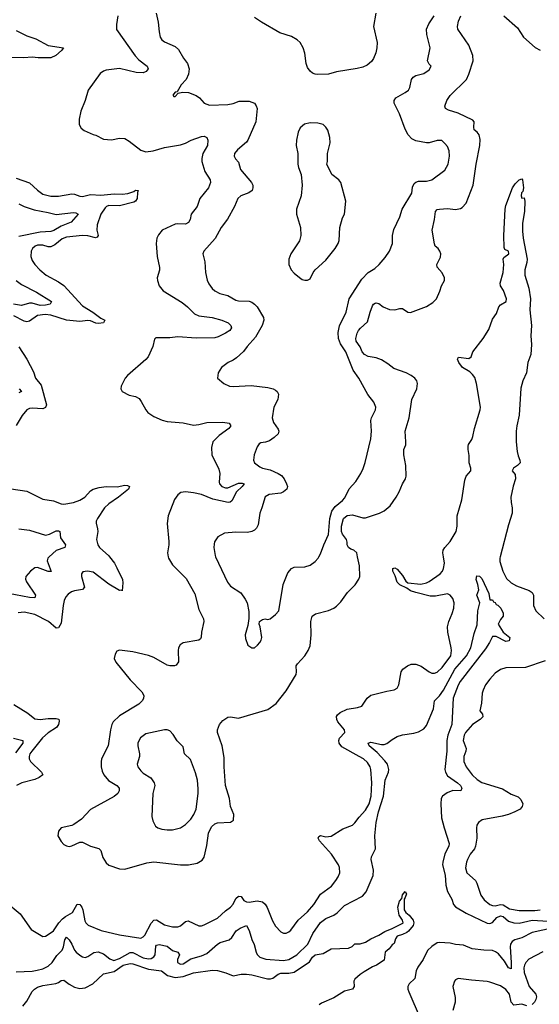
# Model space of a CAD drawing. Header units: inches. Extents: x 1173000 to 1307049, y 522583 to 678455.
# Tile 402 of 617: x 1262796 to 1266723, y 596615 to 604062. Entities that reach past the tile are written whole.
import ezdxf

# ---------------------------------------------------------------- set-up
doc = ezdxf.new("R2010")
doc.units = ezdxf.units.IN
doc.header["$MEASUREMENT"] = 0
doc.layers.add('B2569', color=7, linetype='Continuous')
doc.layers.add('B2660', color=7, linetype='Continuous')

msp = doc.modelspace()

# ---------------------------------------------------------------- linework, layer by layer
at = {"layer": 'B2569', "color": 5}
for points, elevation in [([(1262690, 597388.7), (1262798.3, 597298.3), (1262881.1, 597181.1), (1262970, 597126.7), (1262990, 597130.3), (1263010, 597141.5), (1263050, 597171.5), (1263090.5, 597230), (1263119, 597261), (1263140.8, 597279.2), (1263195.4, 597310), (1263230, 597372.6), (1263250, 597370.1), (1263265.3, 597350), (1263273.3, 597330), (1263286.7, 597246.7), (1263294.9, 597230), (1263312.9, 597212.9), (1263412.3, 597172.3), (1263550, 597138.8), (1263710, 597115.3), (1263730, 597123.7), (1263741.7, 597138.3), (1263790, 597227.7), (1263810, 597250.2), (1263830, 597253.8), (1263890, 597215.8), (1263950, 597199.4), (1263990, 597199.7), (1264010, 597206.9), (1264050, 597240.9), (1264070, 597246.5), (1264150, 597208), (1264170, 597208), (1264190, 597215.2), (1264290, 597267.3), (1264350, 597321.1), (1264389.9, 597350.1), (1264408.1, 597371.9), (1264430, 597415.2), (1264450, 597431.7), (1264470, 597430.3), (1264490, 597398.9), (1264510, 597389.3), (1264530, 597386.8), (1264590, 597396.5), (1264630, 597389), (1264650, 597371.7), (1264666.3, 597346.3), (1264706.8, 597246.8), (1264730, 597206), (1264770, 597161.6), (1264790, 597152.4), (1264810, 597152.4), (1264830, 597162.4), (1264844, 597176), (1264901.7, 597250), (1264970, 597313.4), (1265019, 597370), (1265070, 597446.7), (1265152, 597508), (1265185.8, 597550), (1265202.3, 597577.7), (1265214.2, 597610), (1265213.5, 597650), (1265206, 597670), (1265152.3, 597750), (1265061.5, 597850), (1265052.4, 597870), (1265056.1, 597883.9), (1265070, 597892.6), (1265110, 597881.8), (1265150, 597886.7), (1265238, 597942), (1265310, 597968.9), (1265330, 597986.4), (1265360.4, 598030), (1265410, 598083.2), (1265436.7, 598130), (1265452.7, 598190), (1265458, 598290), (1265449.9, 598389.9), (1265443.5, 598410), (1265423.6, 598443.6), (1265394, 598470), (1265362.2, 598490), (1265230, 598562.5), (1265210, 598589), (1265207.4, 598610), (1265213.2, 598626.8), (1265253.3, 598670), (1265250.7, 598690), (1265200.6, 598750), (1265191.5, 598770), (1265189.8, 598790.2), (1265196.9, 598803.1), (1265218.7, 598821.3), (1265270, 598847.1), (1265350, 598858.5), (1265382, 598870), (1265423, 598930), (1265450, 598951.6), (1265570, 598983.1), (1265626.7, 598993.3), (1265650, 599005.5), (1265662, 599030), (1265678, 599130), (1265691.6, 599150), (1265725.8, 599174.2), (1265753.7, 599186.3), (1265790, 599187.1), (1265830, 599171.2), (1265890, 599128.9), (1265910, 599119.6), (1265930, 599119.6), (1265950, 599126.7), (1265990, 599161.3), (1266054.3, 599250), (1266059.8, 599290), (1266058, 599310), (1266032.9, 599430), (1266029.8, 599470), (1266039.3, 599510), (1266065.3, 599570), (1266076.8, 599610), (1266080.9, 599650), (1266070, 599684.5), (1266050, 599709.6), (1266030, 599720.5), (1265937.8, 599702.2), (1265898.8, 599701.2), (1265789, 599729), (1265750, 599743.2), (1265722.4, 599762.4), (1265670, 599786.7), (1265650, 599806.4), (1265634.9, 599854.9), (1265616.5, 599890), (1265615.4, 599904.6), (1265616.3, 599910), (1265630, 599916.3), (1265650, 599906.8), (1265690, 599857.3), (1265715.5, 599815.5), (1265730, 599803.2), (1265827.4, 599792.6), (1265870, 599802.5), (1265890, 599812.3), (1265974.2, 599870), (1265990.9, 599890), (1265999.8, 599910), (1266006.2, 599950), (1265998.3, 600000)], 880), ([(1263018.8, 600000), (1263008.1, 599990), (1263003.4, 599970), (1263032.7, 599887.3), (1263010, 599889.2), (1262930, 599918.2), (1262910, 599916.4), (1262877.7, 599890), (1262841.5, 599850), (1262839, 599830), (1262847.1, 599810), (1262914.3, 599710), (1262910.1, 599689.9), (1262869.5, 599690.5), (1262710, 599721.9)], 860), ([(1263474.7, 600000), (1263511.8, 599950), (1263530, 599915.8), (1263572.8, 599827.2), (1263576.3, 599803.7), (1263570, 599742), (1263566.6, 599746.6), (1263550, 599744.5), (1263470, 599791.3), (1263350, 599883.9), (1263308.3, 599891.7), (1263273.7, 599886.3), (1263263.1, 599870), (1263262.8, 599850), (1263286.3, 599770), (1263269.2, 599750.8), (1263210, 599742.4), (1263186.2, 599733.8), (1263162.2, 599717.8), (1263144.1, 599695.9), (1263132, 599668), (1263123.2, 599630), (1263110, 599497.2), (1263090, 599461.6), (1263070, 599458.7), (1263014.3, 599510), (1262910, 599563.7), (1262830, 599579.5), (1262783.7, 599576.3)], 880), ([(1263918.3, 600000), (1263920.3, 599990), (1263950, 599938.4), (1264055.1, 599835.1), (1264118.6, 599718.6), (1264150, 599602), (1264184.4, 599530), (1264186.5, 599510), (1264170.3, 599430), (1264167.9, 599392.1), (1264161.2, 599378.8), (1264150, 599368.5), (1264031.6, 599348.5), (1264007.3, 599332.7), (1263997, 599310), (1263994, 599290), (1263995.9, 599204.1), (1263979.5, 599180.5), (1263966.4, 599173.6), (1263930, 599173.7), (1263910, 599179.2), (1263810, 599236.5), (1263770, 599254), (1263650, 599281.1), (1263550, 599292.6), (1263530, 599284.5), (1263516.2, 599263.8), (1263510.4, 599230), (1263522.8, 599202.7), (1263630, 599068), (1263718.4, 598978.4), (1263733.7, 598950), (1263732.4, 598927.6), (1263722, 598910), (1263696.4, 598883.6), (1263550, 598795.3), (1263502.8, 598750), (1263492, 598730), (1263480.7, 598690), (1263463.1, 598570), (1263414.2, 598470), (1263410.2, 598449.8), (1263411.9, 598410), (1263418.9, 598379), (1263432.1, 598350), (1263467.1, 598307), (1263529.2, 598269.2), (1263546.4, 598250), (1263548.5, 598230), (1263537, 598210), (1263510, 598186), (1263330, 598087.6), (1263263.9, 598016.1), (1263204.2, 597975.8), (1263190, 597967.8), (1263110, 597949.4), (1263090, 597924), (1263084.2, 597890), (1263110, 597845.5), (1263130, 597823.8), (1263150, 597812.7), (1263170, 597808.2), (1263190, 597812.7), (1263250, 597841.3), (1263270, 597840.3), (1263331.3, 597811.3), (1263394, 597794), (1263410, 597778.8), (1263425.1, 597725.1), (1263450, 597683.8), (1263470, 597668.2), (1263550, 597640.4), (1263590, 597637), (1263756.5, 597683.5), (1263810, 597692.4), (1264010.3, 597670.3), (1264070.8, 597669.2), (1264138.2, 597681.8), (1264175.6, 597704.4), (1264190, 597726.8), (1264210, 597814.8), (1264223.9, 597910), (1264244.2, 597955.8), (1264270, 597978.9), (1264290, 597986), (1264388.1, 597991.9), (1264412.1, 598007.9), (1264414.7, 598050), (1264389.7, 598110), (1264382.2, 598170), (1264352.4, 598270), (1264341.5, 598410), (1264341.3, 598481.3), (1264326.3, 598570), (1264291.8, 598670), (1264289.7, 598690), (1264305.4, 598730), (1264330, 598762.4), (1264370, 598786), (1264390, 598788), (1264450, 598778.4), (1264670, 598844.9), (1264734.7, 598890), (1264810, 598984.4), (1264884.4, 599110), (1264888.4, 599130), (1264886.3, 599173.7), (1264895.4, 599190), (1264950, 599250.6), (1264975.1, 599290), (1264990, 599326), (1264999.1, 599410), (1264995.4, 599510), (1265006.3, 599550), (1265030.9, 599569.1), (1265130, 599593.6), (1265169, 599611), (1265190, 599625.7), (1265222.2, 599657.8), (1265274.3, 599730), (1265331.5, 599788.5), (1265359.8, 599830), (1265367.6, 599850), (1265363.1, 599930), (1265349.6, 600000)], 920), ([(1264276.8, 600000), (1264367, 599807), (1264390, 599777.1), (1264466.3, 599726.3), (1264499.6, 599679.6), (1264514.4, 599650), (1264526.6, 599586.6), (1264528.5, 599531.5), (1264519.9, 599480.1), (1264500.7, 599410), (1264502, 599382), (1264521, 599330), (1264550, 599311), (1264570, 599311), (1264594, 599330), (1264610, 599351.3), (1264621.2, 599370), (1264625.2, 599390), (1264613.2, 599470), (1264605.2, 599490), (1264609.4, 599510.6), (1264630, 599526), (1264650, 599530.8), (1264670, 599524.7), (1264690, 599531), (1264730, 599562), (1264753.6, 599590), (1264787.4, 599790), (1264822, 599878), (1264850, 599910.7), (1264870, 599920.7), (1264950, 599923), (1264990, 599935.5), (1265030, 599964.9), (1265052, 599990), (1265057.8, 600000)], 940), ([(1266427.9, 600000), (1266425.3, 599990), (1266425, 599965), (1266446.7, 599890), (1266475.9, 599835.9), (1266510, 599801.5), (1266550, 599779), (1266645.5, 599745.5), (1266670.3, 599730), (1266680.3, 599710), (1266679.5, 599630), (1266696.9, 599590), (1266760.7, 599530)], 880), ([(1262770, 596861.1), (1262890, 596866), (1262928.4, 596871.6), (1262970, 596882.7), (1263010, 596903.5), (1263040.8, 596930), (1263076.9, 596983.1), (1263115.5, 597024.5), (1263125.9, 597050), (1263136.6, 597103.4), (1263150, 597122), (1263170, 597103.1), (1263190.1, 597070.1), (1263210, 597023.7), (1263221.7, 597010), (1263250, 596985.7), (1263270, 596973.7), (1263290, 596968.5), (1263310, 596975.3), (1263354.7, 597005.3), (1263389, 597011), (1263430, 596997.5), (1263477.8, 596957.8), (1263506.8, 596946.8), (1263550, 596961.3), (1263630, 597006.1), (1263650, 597006.2), (1263730, 596966.5), (1263770, 596959.3), (1263790, 596961.5), (1263810, 596973), (1263819.1, 596990), (1263825.8, 597054.2), (1263830, 597061.2), (1263850, 597066.1), (1263910, 597053.2), (1263950, 597021.6), (1263990, 597008.7), (1264004, 596990), (1263987.5, 596952.5), (1263988.3, 596930), (1264010, 596917.5), (1264030, 596921.1), (1264090, 596958.8), (1264170, 596982), (1264210, 596999.7), (1264290, 597070.2), (1264310, 597082.2), (1264378.9, 597101.1), (1264399.6, 597120.4), (1264431.6, 597170), (1264460.9, 597190), (1264510, 597210.6), (1264530, 597173.4), (1264550, 597104), (1264567.8, 597067.8), (1264582.6, 597010), (1264591.6, 596991.6), (1264611.8, 596971.8), (1264655.8, 596955.8), (1264790, 596946.9), (1264830, 596954.1), (1264890, 596988.1), (1264974.7, 597070), (1265011.6, 597150), (1265070, 597233.5), (1265110, 597263), (1265170.5, 597289.5), (1265194.5, 597305.5), (1265250, 597360.9), (1265386.6, 597433.4), (1265415.3, 597464.7), (1265468.3, 597590), (1265469.7, 597630), (1265452.6, 597710), (1265454.3, 597730), (1265485.6, 597790), (1265481, 597890), (1265490.4, 597990), (1265507, 598070), (1265545.1, 598190), (1265556.9, 598310), (1265584, 598370), (1265586.6, 598390), (1265575, 598430), (1265556.6, 598456.6), (1265498.6, 598518.6), (1265436.2, 598570), (1265429.5, 598590), (1265450, 598597), (1265530, 598579.5), (1265550, 598579.3), (1265570, 598588), (1265610, 598618.4), (1265650, 598640.9), (1265690, 598652.4), (1265775.4, 598664.6), (1265810, 598675.2), (1265850, 598698.9), (1265870, 598723.1), (1265922.2, 598850), (1265931.5, 598910), (1265970, 598946.5), (1265998, 598990), (1266084.1, 599150), (1266174, 599250), (1266204.6, 599310), (1266230, 599418), (1266254.5, 599485.5), (1266259.7, 599590), (1266272.6, 599650), (1266251.8, 599710), (1266266, 599750), (1266259.6, 599790), (1266246.7, 599826.7), (1266250, 599854.8), (1266270, 599854), (1266290, 599835.5), (1266340.7, 599720.7), (1266350, 599674), (1266370, 599674), (1266378, 599658), (1266390, 599654), (1266398, 599638), (1266410, 599634), (1266431.3, 599610), (1266450, 599574), (1266451.3, 599550), (1266430, 599526), (1266412, 599490), (1266450.6, 599430), (1266500.5, 599390), (1266495.3, 599364.8), (1266470, 599359.7), (1266396.6, 599396.6), (1266370, 599397.4), (1266347.6, 599350), (1266316.3, 599303.7), (1266125, 599055), (1266110, 599028.2), (1266073.1, 598930), (1266060.8, 598730), (1266031.9, 598650), (1266023.9, 598610), (1266023.6, 598530), (1266010.1, 598390), (1266014.4, 598370), (1266030, 598343.8), (1266105.4, 598290), (1266126.7, 598270), (1266138.6, 598250), (1266131, 598229), (1266070, 598230.9), (1266026, 598214), (1265992.3, 598190), (1265981.3, 598170), (1265978.2, 598130), (1265984.6, 598024.6), (1266003, 597950), (1266042.7, 597830), (1266040.2, 597810), (1266010, 597751.5), (1265992.8, 597690), (1265992.1, 597670), (1266010.5, 597590.5), (1266016, 597516), (1266030, 597466.7), (1266061.3, 597410), (1266075.8, 597370), (1266090, 597352.9), (1266170, 597304.1), (1266328.6, 597228.6), (1266350, 597225.3), (1266370, 597233.1), (1266401.8, 597270), (1266430, 597284), (1266450, 597277.9), (1266490, 597243.6), (1266530, 597230.1), (1266570, 597228.9), (1266670.4, 597250.4), (1266790, 597243.2)], 860), ([(1266766.6, 599213.4), (1266618.3, 599161.7), (1266470, 599159.2), (1266430, 599146.9), (1266390, 599118), (1266350, 599074.7), (1266316.9, 599030), (1266297.8, 598990), (1266291.4, 598968.6), (1266286.5, 598893.5), (1266274.9, 598834.9), (1266293, 598810), (1266296.4, 598790), (1266277.1, 598770), (1266217.3, 598730), (1266164.9, 598670), (1266154.3, 598650), (1266148.9, 598610), (1266170.3, 598550), (1266168.5, 598530), (1266151.6, 598488.5), (1266151.6, 598450), (1266170.2, 598410), (1266215.6, 598350), (1266253.9, 598313.9), (1266290, 598292.9), (1266445.2, 598245.2), (1266510, 598205.1), (1266564, 598184), (1266584.2, 598164.2), (1266597.6, 598130), (1266593.7, 598110), (1266577.6, 598090), (1266538, 598070), (1266490.8, 598049.2), (1266443.6, 598036.4), (1266291.4, 598008.6), (1266263.8, 597990), (1266252, 597970), (1266247.8, 597950), (1266251, 597870), (1266240.2, 597810), (1266232.2, 597790), (1266201.2, 597750), (1266180.2, 597710), (1266172.1, 597690), (1266166.2, 597646.2), (1266174.3, 597610), (1266240.3, 597550), (1266251.3, 597530), (1266280.7, 597440.7), (1266305.9, 597405.9), (1266350, 597370.3), (1266370, 597361.3), (1266390, 597360.2), (1266430, 597369.3), (1266450, 597367.1), (1266497.8, 597337.8), (1266570, 597323.9), (1266690, 597323), (1266730, 597329.2)], 880), ([(1262750, 598883.2), (1262857.8, 598817.8), (1262910, 598774.9), (1262949.4, 598769.4), (1263010, 598776.1), (1263070, 598775.7), (1263090.7, 598770.7), (1263095.1, 598755.1), (1263087.9, 598730), (1263072.9, 598707.1), (1263010, 598666.9), (1262967.7, 598630), (1262887.3, 598530), (1262873, 598510), (1262866.4, 598490), (1262867.2, 598470), (1262877.2, 598450), (1262961.3, 598370), (1262970.4, 598350), (1262943.7, 598330), (1262910, 598315.2), (1262810.9, 598289.1), (1262771.6, 598268.4)], 880), ([(1262747.6, 598627.6), (1262820.3, 598610), (1262818.5, 598590), (1262763.2, 598516.8)], 860), ([(1262820.4, 596599.6), (1262850, 596638), (1262889.5, 596710.5), (1262908.1, 596730), (1262930, 596743.7), (1262970, 596755.8), (1263067.6, 596772.4), (1263090, 596780.7), (1263110, 596795), (1263130, 596796), (1263170, 596765.9), (1263210, 596744.2), (1263250, 596733.5), (1263290, 596738.4), (1263347.3, 596770), (1263430, 596844.1), (1263510, 596861.9), (1263576.5, 596910), (1263630, 596923.6), (1263650, 596920.6), (1263770, 596880.5), (1263868.2, 596868.2), (1263912.1, 596832.1), (1263970, 596816.9), (1264030, 596825.3), (1264110, 596852.7), (1264252.4, 596872.4), (1264290, 596869.2), (1264352.8, 596852.8), (1264410, 596830.4), (1264470, 596841.3), (1264510, 596841.8), (1264550, 596838), (1264667.6, 596807.6), (1264692.4, 596807.6), (1264710, 596813), (1264750, 596841.8), (1264770, 596850.7), (1264830, 596849.2), (1264870, 596858.9), (1264985, 596935), (1265008.9, 596970), (1265030, 596988.5), (1265090, 596999.3), (1265150, 597034.4), (1265282, 597038), (1265308.9, 597051.1), (1265330, 597072), (1265370, 597072), (1265410, 597084.7), (1265450, 597111), (1265510, 597137.3), (1265554.5, 597165.5), (1265610, 597187), (1265692.2, 597227.8), (1265694.7, 597230), (1265689.5, 597250), (1265663, 597290), (1265653.3, 597350), (1265666.5, 597393.5), (1265683.9, 597416.1), (1265690, 597442.8), (1265710, 597466.8), (1265718.4, 597450), (1265710, 597421.2), (1265700.7, 597410), (1265702.4, 597330), (1265713.4, 597310), (1265738.7, 597290), (1265771, 597251), (1265773.8, 597230), (1265768.8, 597210), (1265733.3, 597166.7), (1265721.6, 597158.4), (1265690, 597142.4), (1265648.4, 597130), (1265636.3, 597110), (1265624.9, 597075.1), (1265610, 597064), (1265587.1, 597032.9), (1265558, 597010), (1265550, 596948), (1265492, 596910), (1265462, 596898), (1265399.1, 596860.9), (1265370, 596841.2), (1265330, 596804), (1265320.7, 596790), (1265323.8, 596750), (1265311.3, 596730), (1265250, 596715.1), (1265170, 596663), (1265076.4, 596623.6), (1265058.8, 596610)], 840), ([(1266830, 597193.3), (1266670, 597157.8), (1266590, 597117), (1266537.8, 597102.2), (1266518.7, 597090), (1266506.3, 597070), (1266502, 597050), (1266511, 596930), (1266510, 596884), (1266490, 596891.2), (1266461.3, 596941.3), (1266416, 596996), (1266392.6, 597012.6), (1266370, 597021.4), (1266303.1, 597023.1), (1266214.5, 597034.5), (1266150, 597061.1), (1266090, 597068), (1266050, 597077.7), (1265970, 597081.7), (1265950, 597078.7), (1265910, 597052), (1265879.2, 597020.8), (1265845.5, 596954.5), (1265803.8, 596896.2), (1265792.7, 596867.3), (1265782, 596810), (1265740.4, 596770), (1265730.4, 596750), (1265730.3, 596730), (1265737.4, 596710), (1265821.6, 596510)], 860), ([(1266750, 597012.7), (1266644.5, 596955.5), (1266621, 596930), (1266610.9, 596910), (1266607, 596890), (1266610, 596856.3), (1266645.7, 596750), (1266696.6, 596690), (1266701.8, 596670), (1266698, 596650), (1266687.7, 596630), (1266670, 596611.9)], 880), ([(1266630, 596604.1), (1266590, 596615.8), (1266530, 596607.4), (1266510.6, 596630.6), (1266497.8, 596690), (1266470, 596727.1), (1266430, 596753.3), (1266350, 596782.4), (1266328.3, 596788.3), (1266210, 596796), (1266110.4, 596809.6), (1266090, 596799.6), (1266082.6, 596790), (1266070.3, 596750), (1266086.7, 596666.7), (1266088, 596630), (1266068.5, 596568.5)], 880)]:
    msp.add_lwpolyline(points, dxfattribs=dict(at, elevation=elevation))
at = {"layer": 'B2569', "color": 5, "elevation": 940}
msp.add_lwpolyline([(1263910, 598691.8), (1263890, 598691.6), (1263750, 598660.5), (1263708.2, 598630), (1263687.8, 598592.3), (1263687.8, 598570), (1263700.9, 598510), (1263700.3, 598490), (1263684.6, 598430), (1263688.7, 598410), (1263710, 598381.6), (1263730, 598363.7), (1263787.2, 598327.2), (1263811.8, 598290), (1263816.1, 598270), (1263802.8, 598210), (1263794.9, 598034.9), (1263802, 598002), (1263822, 597962), (1263838.8, 597950), (1263870, 597938.7), (1263910, 597933.7), (1263950, 597934.9), (1264010, 597948.5), (1264050, 597973.7), (1264090, 598014.4), (1264112.2, 598050), (1264128.8, 598091.2), (1264144.4, 598210), (1264144.5, 598244.5), (1264139.2, 598310), (1264124.9, 598364.9), (1264085.6, 598465.6), (1264041.6, 598510), (1264030, 598561.2), (1263986.5, 598606.5), (1263955.4, 598655.4), (1263930, 598683.7)], close=True, dxfattribs=at)
at = {"layer": 'B2660', "color": 5}
for points, elevation in [([(1263538, 604090), (1263526, 604026), (1263528.2, 603988.2), (1263668, 603788), (1263697.1, 603757.1), (1263760.3, 603710), (1263767.2, 603690), (1263752, 603670), (1263730, 603659.8), (1263676.7, 603663.3), (1263550, 603693.9), (1263450, 603679.3), (1263428.4, 603671.6), (1263404.7, 603655.3), (1263313.7, 603530), (1263290.3, 603450), (1263257.1, 603370), (1263243.8, 603310), (1263246, 603270), (1263260.6, 603240.6), (1263282.8, 603222.8), (1263350, 603192.4), (1263370, 603188.4), (1263430, 603158.3), (1263490, 603152.9), (1263550, 603164.7), (1263590, 603162.3), (1263623.2, 603143.2), (1263710, 603076), (1263750, 603063.2), (1263805.2, 603070), (1263890, 603095.2), (1264010, 603115.9), (1264050, 603127.5), (1264090.5, 603149.5), (1264170, 603177.9), (1264190, 603181.9), (1264211.3, 603171.3), (1264217.7, 603150), (1264215, 603110), (1264181, 603050), (1264171.8, 603011.8), (1264171.7, 602990), (1264194.7, 602914.7), (1264236.3, 602850), (1264238.7, 602830), (1264222.2, 602790), (1264157.3, 602710), (1264135.8, 602650), (1264091.3, 602590), (1264084.5, 602550), (1264072.7, 602527.3), (1264050, 602516.5), (1263990, 602518), (1263970, 602514.2), (1263872.7, 602470), (1263844.2, 602435.8), (1263831.7, 602410), (1263826.3, 602370), (1263833.7, 602270), (1263852.1, 602187.9), (1263851.8, 602168.2), (1263834.9, 602110), (1263836.4, 602090), (1263850.4, 602050), (1263880.4, 602010), (1264022.4, 601922.4), (1264062.8, 601890), (1264116.8, 601836.8), (1264150, 601822.3), (1264250, 601810.2), (1264323, 601790), (1264370.6, 601770), (1264392.2, 601750), (1264395.8, 601730), (1264383.8, 601710), (1264350.4, 601690), (1264296.3, 601663.7), (1264270, 601656), (1264130, 601652.5), (1263990, 601662), (1263930, 601656.3), (1263824.5, 601655.5), (1263813.8, 601646.2), (1263801.7, 601590), (1263767, 601513), (1263748.4, 601491.6), (1263610.6, 601370), (1263594, 601350), (1263562.8, 601290), (1263561, 601270), (1263570.8, 601250.8), (1263622.5, 601222.5), (1263670, 601210.6), (1263697.4, 601197.4), (1263714.7, 601174.7), (1263748.2, 601110), (1263764.9, 601090), (1263810, 601059.3), (1263873.3, 601033.3), (1263910, 601023.1), (1264030, 601011.7), (1264110, 600995.8), (1264150, 600999.3), (1264210, 601015), (1264330, 601016.5), (1264378.8, 601010), (1264392.2, 600990), (1264377, 600970), (1264302.2, 600917.8), (1264255.8, 600870), (1264244.9, 600824.9), (1264246.7, 600770), (1264301.8, 600661.8), (1264308.4, 600630), (1264304.3, 600564.3), (1264306.7, 600550), (1264323.6, 600530), (1264350, 600520.6), (1264370, 600521.4), (1264450, 600555.9), (1264476.5, 600556.5), (1264492, 600550), (1264478, 600530), (1264434.2, 600490), (1264398.3, 600421.7), (1264387.4, 600412.6), (1264371, 600409), (1264256, 600436), (1264170, 600469.4), (1264110, 600483.2), (1264050, 600491.9), (1264014.5, 600485.5), (1263990, 600467.8), (1263966.9, 600433.1), (1263917.3, 600310), (1263910.2, 600250), (1263923.9, 600116.1), (1263923.7, 600090), (1263912.4, 600030), (1263918.3, 600000)], 920), ([(1263826.7, 604110), (1263843.4, 604043.4), (1263848.9, 603968.9), (1263858.4, 603930), (1263870.6, 603910), (1263890, 603894.9), (1263970, 603858.9), (1263996.4, 603836.4), (1264034.9, 603770), (1264064.9, 603730), (1264076.5, 603690), (1264072, 603650), (1264054.4, 603610), (1264015.5, 603570), (1263984.7, 603515.3), (1263970, 603513.2), (1263952, 603490), (1263961, 603481), (1263970, 603481), (1263993.6, 603506.4), (1264026.6, 603513.4), (1264070.3, 603510.3), (1264130, 603487.3), (1264154, 603470), (1264190.4, 603430.4), (1264230, 603414.9), (1264370, 603419.6), (1264410, 603428), (1264455.5, 603444.5), (1264530, 603445.2), (1264569.3, 603429.3), (1264584, 603410), (1264591.1, 603390), (1264579.7, 603290), (1264519.5, 603150), (1264510, 603136.2), (1264442, 603078), (1264420.3, 603050), (1264416.5, 603030), (1264426, 603010), (1264450, 602984), (1264464.7, 602930), (1264548.8, 602830), (1264558, 602810), (1264558.9, 602790), (1264551.8, 602770), (1264528.2, 602751.8), (1264467.7, 602730), (1264444.4, 602710), (1264420.4, 602650), (1264366.6, 602553.4), (1264317.6, 602490), (1264273.1, 602406.9), (1264187.7, 602312.3), (1264179.5, 602290), (1264195.3, 602230), (1264200.3, 602150), (1264212.8, 602092.8), (1264224.5, 602064.5), (1264249.2, 602029.2), (1264270.2, 602010.2), (1264307.3, 601990), (1264370, 601974.6), (1264430, 601940.7), (1264450, 601934.7), (1264530, 601932.7), (1264550, 601924.9), (1264571.1, 601911.1), (1264590.3, 601890), (1264637.8, 601810), (1264639.7, 601790), (1264627.6, 601750), (1264578.7, 601661.3), (1264514, 601590), (1264487.1, 601552.9), (1264434.7, 601505.3), (1264410, 601487.6), (1264370.8, 601470), (1264321, 601430), (1264296, 601390), (1264291.3, 601350), (1264338, 601310), (1264382, 601290), (1264410, 601286.4), (1264544.4, 601295.6), (1264670, 601278.9), (1264710.3, 601270.3), (1264730, 601260.5), (1264742, 601250), (1264752.4, 601230), (1264748, 601190), (1264716.4, 601130), (1264704.4, 601050), (1264715.1, 601015.1), (1264750, 600964.7), (1264754.9, 600950), (1264748.2, 600930), (1264719.2, 600900.8), (1264682.6, 600877.3), (1264653, 600867), (1264618, 600862), (1264605.3, 600854.8), (1264590.4, 600830), (1264568.4, 600770), (1264563.7, 600730), (1264570.5, 600710), (1264610, 600680.7), (1264632, 600670), (1264690, 600657.6), (1264750.3, 600630.2), (1264773.9, 600613.9), (1264794.4, 600590), (1264813, 600550), (1264819.1, 600530), (1264814, 600510), (1264790, 600489.6), (1264770, 600479.6), (1264682, 600470), (1264650, 600452.3), (1264626.7, 600370), (1264610, 600328.7), (1264598, 600242), (1264584.7, 600215.3), (1264570, 600200.5), (1264550, 600189.7), (1264517.5, 600182.5), (1264430, 600186.6), (1264342.6, 600177.4), (1264294, 600150), (1264268.4, 600111.6), (1264265.8, 600094.2), (1264263.8, 600070), (1264272.2, 600010), (1264276.8, 600000)], 940), ([(1265488.1, 604111.9), (1265470.4, 604010.4), (1265497, 603890), (1265495.8, 603850), (1265488.4, 603810), (1265470.4, 603769.6), (1265454, 603746), (1265420.9, 603719.1), (1265390, 603703.6), (1265347.3, 603692.7), (1265190, 603668.2), (1265130, 603651.1), (1265050, 603648), (1265030, 603649.7), (1265010, 603657.6), (1264990, 603672), (1264970, 603701.2), (1264959.7, 603730), (1264949.7, 603809.7), (1264938.9, 603850), (1264915.1, 603890), (1264893.6, 603910), (1264850, 603935.1), (1264761.6, 603961.6), (1264622.5, 604042.5), (1264570, 604079.7)], 940), ([(1265057.8, 600000), (1265070, 600021), (1265095.1, 600090), (1265130, 600166.8), (1265138.8, 600290), (1265155.6, 600344.4), (1265180.5, 600379.5), (1265236.1, 600424), (1265254.2, 600445.8), (1265286.6, 600513.4), (1265335.6, 600570), (1265374, 600630), (1265392.9, 600667.1), (1265407, 600713), (1265450, 600892), (1265455.6, 600950), (1265448.5, 601030), (1265454, 601050), (1265484.2, 601110), (1265487.3, 601130), (1265471.8, 601170), (1265427.9, 601227.9), (1265358.5, 601350), (1265316, 601410), (1265260.2, 601550), (1265221.3, 601610), (1265205.3, 601650), (1265203.1, 601696.9), (1265213.5, 601746.5), (1265264.5, 601850), (1265285.4, 601950), (1265381.3, 602098.7), (1265430, 602148.8), (1265479.2, 602180.8), (1265513.6, 602210), (1265557.8, 602262.2), (1265589.6, 602310), (1265613, 602370), (1265613.3, 602430), (1265623.8, 602476.2), (1265669.6, 602570), (1265687.3, 602630), (1265760.9, 602750), (1265765.4, 602794.6), (1265777.6, 602822.4), (1265790, 602833.4), (1265810, 602840.4), (1265870, 602840.9), (1265910, 602850.3), (1266010, 602923.6), (1266035.3, 602970), (1266044.7, 603030), (1266043.1, 603070), (1266030, 603102), (1266010, 603126.6), (1265987.3, 603147.3), (1265950, 603147.6), (1265890, 603129.6), (1265870, 603129.6), (1265790, 603145.6), (1265760.6, 603160.6), (1265732.1, 603192.1), (1265710, 603232.7), (1265666.3, 603350), (1265626.6, 603430), (1265626.6, 603450), (1265639.5, 603470), (1265709.8, 603510.2), (1265734.5, 603530), (1265745.6, 603550), (1265757, 603610), (1265770, 603627.3), (1265790, 603639.1), (1265850, 603656), (1265890, 603682), (1265906, 603710), (1265890, 603726), (1265879, 603750), (1265898.7, 603850), (1265872.1, 603950), (1265869.7, 603990), (1265888.2, 604030), (1265928, 604090)], 940), ([(1265349.6, 600000), (1265343.8, 600030), (1265321.1, 600050), (1265297.5, 600057.5), (1265280.5, 600070), (1265271.6, 600090), (1265271.4, 600110), (1265264.6, 600130), (1265235.4, 600170), (1265226.8, 600190), (1265228.6, 600231.4), (1265244, 600290), (1265270, 600310.8), (1265310, 600315.9), (1265390, 600294), (1265410, 600294.2), (1265516, 600330), (1265550, 600347.4), (1265594.7, 600385.3), (1265640.9, 600450), (1265665.1, 600490), (1265690, 600550.8), (1265711.6, 600590), (1265715.6, 600610), (1265715.1, 600690), (1265698.5, 600770), (1265700.4, 600810), (1265713.1, 600846.9), (1265715, 600870), (1265708.7, 600950), (1265739.8, 601050), (1265760.9, 601190), (1265797.4, 601270), (1265801.3, 601310), (1265796.3, 601330), (1265783.6, 601350), (1265755.6, 601370), (1265715.6, 601390), (1265622.7, 601422.7), (1265579.1, 601459.1), (1265529.8, 601490), (1265490, 601505.1), (1265430, 601514.9), (1265400.9, 601530), (1265384.8, 601550), (1265368.1, 601588.1), (1265339.7, 601630), (1265336.4, 601650), (1265346.2, 601690), (1265356.4, 601710), (1265371.2, 601728.8), (1265424.5, 601775.5), (1265444.4, 601850), (1265462.7, 601897.3), (1265470, 601911.3), (1265481.8, 601918.2), (1265490, 601920.9), (1265510, 601914.5), (1265542.6, 601890), (1265590, 601871), (1265630, 601866.7), (1265670, 601877.4), (1265690, 601877), (1265730, 601850.4), (1265750, 601846.7), (1265870, 601891.5), (1265918.2, 601921.8), (1265945.1, 601950), (1265971.7, 602008.3), (1265985.1, 602050), (1266007.2, 602090), (1266007.6, 602110), (1265990, 602146), (1265951.6, 602190), (1265949.6, 602210), (1265975.2, 602264.8), (1265979.1, 602290), (1265972.1, 602310), (1265958.5, 602330), (1265936.9, 602350), (1265930, 602366), (1265912.4, 602470), (1265930.6, 602550), (1265937.7, 602610), (1265950, 602626.7), (1265968, 602630), (1266030, 602634), (1266090, 602626.5), (1266127.2, 602632.7), (1266139.8, 602640.2), (1266170, 602674), (1266222.7, 602810), (1266245.3, 602970), (1266274, 603110), (1266275.6, 603155.6), (1266269.6, 603190), (1266254, 603210), (1266229.7, 603230), (1266227.1, 603250), (1266231.5, 603290), (1266221, 603301), (1266110, 603355.6), (1266037.7, 603377.7), (1266014.5, 603390), (1266008.4, 603408.5), (1266025.1, 603450), (1266050, 603488.2), (1266171.9, 603610), (1266190.8, 603650), (1266223.1, 603750), (1266220.3, 603790), (1266189.8, 603870), (1266106.6, 603990), (1266104.4, 604010), (1266112.2, 604050), (1266129.4, 604090.6)], 920), ([(1266454.9, 604090), (1266559.3, 603999.3), (1266603.1, 603930), (1266690.9, 603850.9), (1266730, 603832.2)], 920), ([(1262770, 603980.5), (1262850, 603939.8), (1262916.6, 603916.6), (1263010, 603867.1), (1263126.8, 603850), (1263112.2, 603830), (1263069.1, 603790), (1263030, 603773.5), (1262934.1, 603774.1), (1262890, 603779.3), (1262827.1, 603772.9), (1262736.8, 603776.8)], 880), ([(1262770, 602864), (1262870, 602829), (1262931.3, 602771.3), (1262970, 602743.2), (1263030, 602726.4), (1263088.2, 602728.2), (1263190, 602744.3), (1263210, 602743), (1263250, 602727.5), (1263270, 602725), (1263330, 602738.6), (1263410, 602734.5), (1263510, 602745.1), (1263570, 602741.5), (1263612.6, 602747.4), (1263657, 602763), (1263670, 602772.3), (1263692, 602770), (1263684.9, 602755.1), (1263684, 602710), (1263672, 602690), (1263658.1, 602681.9), (1263550, 602654.6), (1263470, 602656.9), (1263450.5, 602649.5), (1263440.4, 602639.6), (1263407.9, 602590), (1263382.1, 602510), (1263379.8, 602470), (1263387.6, 602430), (1263382.3, 602417.7), (1263368.9, 602411.1), (1263310, 602426.1), (1263270, 602429.1), (1263150, 602416.7), (1263116.4, 602403.6), (1263061.5, 602358.5), (1263030, 602344.1), (1263010, 602344.1), (1262970, 602357.3), (1262930, 602357), (1262913.4, 602350), (1262891.6, 602330), (1262882.6, 602310), (1262880.3, 602270), (1262890, 602240.7), (1262910, 602210.5), (1262948.5, 602170), (1262994.4, 602130), (1263090, 602078.6), (1263130, 602051.2), (1263270, 601897.6), (1263349.2, 601850), (1263410, 601803.6), (1263438, 601790), (1263428, 601770), (1263390, 601763), (1263370, 601765.4), (1263330, 601783.2), (1263310, 601786.5), (1263250, 601780.1), (1263150, 601790.3), (1263030, 601826.4), (1262989.2, 601830.8), (1262930, 601824.3), (1262870, 601782), (1262850, 601776.4), (1262830, 601782), (1262750, 601823.2)], 880), ([(1265998.3, 600000), (1265993.6, 600030), (1265997.2, 600050), (1266008.7, 600070), (1266050, 600114.9), (1266093.9, 600190), (1266101.3, 600230), (1266102.8, 600310), (1266138.3, 600430), (1266161.3, 600578.7), (1266171.4, 600608.6), (1266205.4, 600650), (1266206.9, 600670), (1266192.2, 600710), (1266194.3, 600765.7), (1266185.1, 600810), (1266184.6, 600835.4), (1266188, 600850), (1266212.5, 600887.5), (1266221.5, 600910), (1266233.7, 600970), (1266276.1, 601110), (1266278, 601130), (1266248.7, 601310), (1266234.8, 601354.8), (1266219, 601379), (1266198.5, 601398.5), (1266142.8, 601430), (1266114.6, 601470), (1266105.4, 601494.6), (1266111.6, 601508.4), (1266190, 601498.4), (1266208.3, 601511.7), (1266221.8, 601550), (1266298.5, 601650), (1266341.3, 601718.7), (1266370, 601798), (1266399.3, 601840.7), (1266418, 601890), (1266430, 601904.4), (1266474, 601930), (1266475.1, 601950), (1266453.5, 602013.5), (1266430, 602049), (1266428.4, 602068.4), (1266450.9, 602149.1), (1266456.2, 602210), (1266451.3, 602250), (1266455.6, 602264.4), (1266494, 602290), (1266491.6, 602310), (1266463.6, 602323.6), (1266458, 602338), (1266455.6, 602430), (1266465.7, 602630), (1266470, 602656), (1266520.9, 602790), (1266540.1, 602819.9), (1266571.6, 602851.6), (1266590, 602858), (1266596, 602850), (1266604.9, 602790), (1266598, 602762), (1266588.2, 602751.8), (1266584.9, 602730), (1266590, 602712), (1266610, 602714), (1266614.8, 602690), (1266612.1, 602612.1), (1266596.7, 602523.3), (1266596.9, 602463.1), (1266601.2, 602410), (1266631.9, 602250), (1266630, 602226.6), (1266613.7, 602170), (1266615.1, 602130), (1266644.3, 602030), (1266657.1, 601950), (1266652.7, 601867.3), (1266663.9, 601750), (1266658.3, 601670), (1266665.1, 601605.1), (1266659.6, 601530), (1266636.2, 601470), (1266625.2, 601390), (1266597.7, 601330), (1266584.5, 601275.5), (1266571.8, 601070), (1266552.4, 600990), (1266549.1, 600950), (1266549.2, 600869.2), (1266556.8, 600796.8), (1266562.9, 600762.9), (1266576.9, 600730), (1266577.6, 600710), (1266558.9, 600690), (1266528.8, 600670), (1266518.9, 600650), (1266541, 600621), (1266544.5, 600590), (1266526.8, 600533.2), (1266508.7, 600450), (1266509.6, 600410), (1266519, 600370), (1266518.3, 600330), (1266490, 600242), (1266427.9, 600000)], 880), ([(1262790, 602668.3), (1262829.5, 602649.5), (1262904, 602624), (1263010, 602604.4), (1263070, 602587.7), (1263202.7, 602602.7), (1263220.3, 602600.3), (1263237.1, 602590), (1263185.6, 602530), (1263110, 602499.9), (1263052.9, 602467.1), (1263030, 602459.6), (1262950, 602455.3), (1262790, 602422.3)], 860), ([(1262768.7, 602088.7), (1262810, 602060.2), (1262922.1, 602002.1), (1263034.9, 601930), (1263025.5, 601910), (1262990, 601902.6), (1262950, 601901.2), (1262890, 601916.7), (1262870, 601917.6), (1262810, 601900.6), (1262749.9, 601909.9)], 860), ([(1262787.9, 601587.9), (1262850, 601494.9), (1262898.6, 601398.6), (1262914, 601350), (1262957.6, 601297.6), (1262997.9, 601150), (1262991.7, 601128.3), (1262970, 601119.1), (1262890, 601124.7), (1262870, 601121.1), (1262850, 601110.8), (1262813.1, 601066.9), (1262770, 600991.8)], 880), ([(1262791.6, 601270), (1262810, 601249.3), (1262790, 601238.5)], 860), ([(1262730, 600512.7), (1262850, 600495.8), (1262970, 600436.5), (1263050, 600421.7), (1263110, 600399.6), (1263130, 600397.7), (1263202.7, 600410), (1263250, 600426.7), (1263288.9, 600451.1), (1263330, 600499), (1263350, 600510.2), (1263396.6, 600523.4), (1263449.3, 600530.7), (1263531.1, 600528.9), (1263590, 600540.6), (1263610, 600539), (1263626, 600530), (1263618, 600510), (1263542.8, 600450), (1263470, 600399.6), (1263436.6, 600370), (1263383.2, 600290), (1263374, 600270), (1263372.5, 600252.5), (1263384.6, 600210), (1263386, 600190), (1263376.2, 600130), (1263386.5, 600090), (1263399.1, 600070), (1263470, 600006.3), (1263474.7, 600000)], 880), ([(1262790, 600210.2), (1262870, 600199.6), (1262990, 600162.3), (1263019.6, 600170), (1263070, 600196.3), (1263090, 600195.8), (1263098, 600190), (1263104, 600144), (1263141.7, 600090), (1263139.9, 600080.1), (1263136.3, 600070), (1263070, 600047.8), (1263018.8, 600000)], 860)]:
    msp.add_lwpolyline(points, dxfattribs=dict(at, elevation=elevation))
at = {"layer": 'B2660', "color": 5, "elevation": 960}
msp.add_lwpolyline([(1264990, 603280.9), (1264948.1, 603271.9), (1264915.9, 603244.1), (1264900.7, 603210), (1264887.7, 603150), (1264884.9, 603110), (1264899.1, 603050), (1264898.4, 602970), (1264903.1, 602943.1), (1264922.8, 602890), (1264930.7, 602810), (1264922, 602730), (1264887.9, 602627.9), (1264888, 602590), (1264917.1, 602490), (1264920.5, 602430), (1264910.6, 602390), (1264846, 602290), (1264830.8, 602250), (1264830.7, 602230), (1264830.7, 602210), (1264847.7, 602170), (1264870, 602144), (1264910, 602110.7), (1264930, 602097.3), (1264950, 602091), (1264970, 602091.3), (1264990, 602102), (1265014, 602150), (1265029.6, 602170.4), (1265110, 602244), (1265180.9, 602330), (1265203.7, 602370), (1265209.5, 602390.5), (1265215.8, 602490), (1265236.6, 602563.4), (1265249.5, 602590), (1265261.2, 602690), (1265222, 602830), (1265208.7, 602850), (1265155.3, 602890), (1265118, 602970), (1265122, 602990), (1265121.2, 603050), (1265142.7, 603130), (1265139.5, 603170), (1265125.1, 603225.1), (1265109.3, 603250), (1265089.5, 603269.5), (1265050, 603278)], close=True, dxfattribs=at)

doc.saveas('drawing.dxf')
